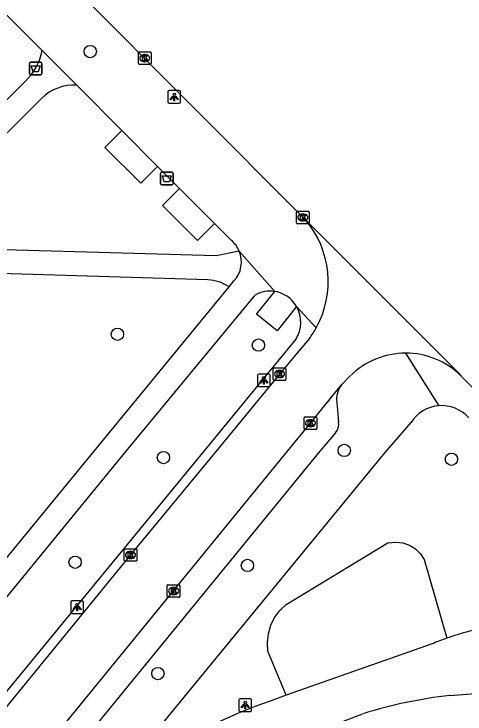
# Model space of a CAD drawing. Extents: x 159503 to 160347, y 382525 to 383272.
# Drawn here: x 160134.8 to 160170.6, y 382979.1 to 383034.7 of the extents above; entities that cross this region are included whole.
import ezdxf

# ---------------------------------------------------------------- set-up
doc = ezdxf.new("R2010")
doc.units = 0
for name, color, linetype in [('IMGEO_Afvalbak', 7, 'Continuous'), ('IMGEO_Boom', 7, 'Continuous'), ('IMGEO_Fietspad_gesloten', 7, 'Continuous'), ('IMGEO_Groenvoorziening', 7, 'Continuous'), ('IMGEO_Kolk', 7, 'Continuous'), ('IMGEO_Lichtpunt', 7, 'Continuous'), ('IMGEO_Rijbaan_lokaal_open', 7, 'Continuous'), ('IMGEO_Voetpad_gesloten', 7, 'Continuous'), ('IMGEO_Voetpad_halfverhard', 7, 'Continuous'), ('IMGEO_Voetpad_open', 7, 'Continuous')]:
    doc.layers.add(name, color=color, linetype=linetype)

msp = doc.modelspace()

# ---------------------------------------------------------------- linework, layer by layer
at = {"layer": 'IMGEO_Afvalbak'}
for p, q in [((160136.027, 383029.989), (160136.027, 383030.789)), ((160136.027, 383030.789), (160136.027, 383029.989)), ((160136.127, 383030.889), (160136.917, 383030.889)), ((160136.917, 383030.889), (160136.127, 383030.889)), ((160137.017, 383030.789), (160137.017, 383029.989)), ((160137.017, 383029.989), (160137.017, 383030.789)), ((160136.917, 383029.889), (160136.127, 383029.889)), ((160136.127, 383029.889), (160136.917, 383029.889)), ((160146.432, 383021.249), (160146.432, 383022.049)), ((160146.432, 383022.049), (160146.432, 383021.249)), ((160146.532, 383022.149), (160147.322, 383022.149)), ((160147.322, 383022.149), (160146.532, 383022.149)), ((160147.422, 383022.049), (160147.422, 383021.249)), ((160147.422, 383021.249), (160147.422, 383022.049)), ((160147.322, 383021.149), (160146.532, 383021.149)), ((160146.532, 383021.149), (160147.322, 383021.149))]:
    msp.add_line(p, q, dxfattribs=at)
for points in [[(160136.17, 383030.603), (160136.874, 383030.603), (160136.725, 383030.133), (160136.319, 383030.133), (160136.17, 383030.603)], [(160146.575, 383021.863), (160147.279, 383021.863), (160147.13, 383021.393), (160146.724, 383021.393), (160146.575, 383021.863)]]:
    msp.add_lwpolyline(points, dxfattribs=at)
for centre, start, end in [((160136.127, 383030.789), 90, 180), ((160136.127, 383030.789), 90, 180), ((160136.917, 383030.789), 0, 90), ((160136.917, 383030.789), 360, 90), ((160136.127, 383029.989), 180, 270), ((160136.127, 383029.989), 180, 270), ((160136.917, 383029.989), 270, 0), ((160136.917, 383029.989), 270, 0), ((160146.532, 383022.049), 90, 180), ((160146.532, 383022.049), 90, 180), ((160147.322, 383022.049), 0, 90), ((160147.322, 383022.049), 360, 90), ((160146.532, 383021.249), 180, 270), ((160146.532, 383021.249), 180, 270), ((160147.322, 383021.249), 270, 0), ((160147.322, 383021.249), 270, 0)]:
    msp.add_arc(centre, 0.1, start, end, dxfattribs=at)
at = {"layer": 'IMGEO_Boom'}
for centre in [(160140.853, 383031.73), (160143.01, 383009.282), (160154.199, 383008.426), (160161.008, 383000.067), (160146.659, 382999.5), (160169.51, 382999.362), (160139.651, 382991.187), (160153.321, 382990.93), (160146.223, 382982.349)]:
    msp.add_circle(centre, 0.489, dxfattribs=at)
at = {"layer": 'IMGEO_Fietspad_gesloten'}
for points in [[(160167.984, 382984.711), (160156.405, 382980.644)], [(160156.405, 382980.644), (160155.195, 382980.174)], [(160169.369, 382980.611), (160172.425, 382980.847), (160174.884, 382980.578)], [(160154.045, 382975.931), (160162.544, 382979.182)]]:
    msp.add_lwpolyline(points, dxfattribs=at)
for centre, radius, start, end in [((160176.537, 382964.365), 22.07, 96.3715, 109.5499), ((160176.034, 382965.645), 20.695, 109.4218, 112.8897), ((160173.781, 382942.527), 38.338, 96.6079, 107.0433), ((160168.256, 382941.558), 40.765, 108.6878, 124.6282)]:
    msp.add_arc(centre, radius, start, end, dxfattribs=at)
at = {"layer": 'IMGEO_Groenvoorziening'}
msp.add_lwpolyline([(160156.405, 382980.644), (160154.948, 382984.134), (160154.905, 382984.826), (160154.982, 382985.514), (160155.176, 382986.18), (160155.482, 382986.801), (160155.89, 382987.361), (160156.389, 382987.842), (160164.466, 382992.718), (160165.099, 382992.787), (160165.65, 382992.718), (160166.173, 382992.533), (160166.645, 382992.24), (160167.043, 382991.853), (160167.349, 382991.39), (160169.152, 382985.163)], dxfattribs=at)
at = {"layer": 'IMGEO_Kolk'}
for p, q in [((160144.672, 383030.779), (160144.672, 383031.631)), ((160144.747, 383031.705), (160145.599, 383031.705)), ((160145.16, 383031.485), (160145.185, 383031.485)), ((160145.673, 383031.631), (160145.673, 383030.779)), ((160145.183, 383030.925), (160145.158, 383030.925)), ((160145.599, 383030.705), (160144.747, 383030.705)), ((160157.22, 383018.137), (160157.22, 383018.989)), ((160157.295, 383019.063), (160158.147, 383019.063)), ((160157.708, 383018.843), (160157.733, 383018.843)), ((160158.221, 383018.989), (160158.221, 383018.137)), ((160157.731, 383018.283), (160157.706, 383018.283)), ((160158.147, 383018.063), (160157.295, 383018.063)), ((160155.372, 383005.701), (160155.372, 383006.553)), ((160155.447, 383006.627), (160156.299, 383006.627)), ((160156.373, 383006.553), (160156.373, 383005.701)), ((160155.86, 383006.407), (160155.885, 383006.407)), ((160156.299, 383005.627), (160155.447, 383005.627)), ((160155.883, 383005.847), (160155.858, 383005.847)), ((160157.82, 383001.798), (160157.82, 383002.65)), ((160157.895, 383002.724), (160158.747, 383002.724)), ((160158.821, 383002.65), (160158.821, 383001.798)), ((160158.308, 383002.504), (160158.333, 383002.504)), ((160158.747, 383001.724), (160157.895, 383001.724)), ((160158.331, 383001.944), (160158.306, 383001.944)), ((160143.544, 382991.337), (160143.544, 382992.189)), ((160143.619, 382992.263), (160144.471, 382992.263)), ((160144.032, 382992.043), (160144.057, 382992.043)), ((160144.545, 382992.189), (160144.545, 382991.337)), ((160144.055, 382991.483), (160144.03, 382991.483)), ((160144.471, 382991.263), (160143.619, 382991.263)), ((160146.964, 382988.476), (160146.964, 382989.328)), ((160147.039, 382989.402), (160147.891, 382989.402)), ((160147.965, 382989.328), (160147.965, 382988.476)), ((160147.452, 382989.182), (160147.477, 382989.182)), ((160147.891, 382988.402), (160147.039, 382988.402)), ((160147.475, 382988.622), (160147.45, 382988.622))]:
    msp.add_line(p, q, dxfattribs=at)
for points in [[(160144.672, 383030.779), (160144.672, 383031.631)], [(160144.747, 383031.705), (160145.599, 383031.705)], [(160145.673, 383031.631), (160145.673, 383030.779)], [(160144.993, 383031.405), (160145.116, 383031.405), (160145.116, 383031.254), (160145.246, 383031.405), (160145.41, 383031.405), (160145.264, 383031.254), (160145.417, 383031.005), (160145.265, 383031.005), (160145.18, 383031.169), (160145.116, 383031.102), (160145.116, 383031.005), (160144.993, 383031.005), (160144.993, 383031.405)], [(160145.599, 383030.705), (160144.747, 383030.705)], [(160157.22, 383018.137), (160157.22, 383018.989)], [(160157.295, 383019.063), (160158.147, 383019.063)], [(160157.541, 383018.763), (160157.664, 383018.763), (160157.664, 383018.612), (160157.794, 383018.763), (160157.958, 383018.763), (160157.812, 383018.612), (160157.965, 383018.363), (160157.813, 383018.363), (160157.728, 383018.527), (160157.664, 383018.46), (160157.664, 383018.363), (160157.541, 383018.363), (160157.541, 383018.763)], [(160158.221, 383018.989), (160158.221, 383018.137)], [(160158.147, 383018.063), (160157.295, 383018.063)], [(160155.372, 383005.701), (160155.372, 383006.553)], [(160155.447, 383006.627), (160156.299, 383006.627)], [(160156.373, 383006.553), (160156.373, 383005.701)], [(160155.693, 383006.327), (160155.816, 383006.327), (160155.816, 383006.176), (160155.946, 383006.327), (160156.11, 383006.327), (160155.964, 383006.176), (160156.117, 383005.927), (160155.965, 383005.927), (160155.88, 383006.091), (160155.816, 383006.024), (160155.816, 383005.927), (160155.693, 383005.927), (160155.693, 383006.327)], [(160156.299, 383005.627), (160155.447, 383005.627)], [(160157.82, 383001.798), (160157.82, 383002.65)], [(160157.895, 383002.724), (160158.747, 383002.724)], [(160158.821, 383002.65), (160158.821, 383001.798)], [(160158.141, 383002.424), (160158.264, 383002.424), (160158.264, 383002.273), (160158.394, 383002.424), (160158.558, 383002.424), (160158.412, 383002.273), (160158.565, 383002.024), (160158.413, 383002.024), (160158.328, 383002.188), (160158.264, 383002.121), (160158.264, 383002.024), (160158.141, 383002.024), (160158.141, 383002.424)], [(160158.747, 383001.724), (160157.895, 383001.724)], [(160143.544, 382991.337), (160143.544, 382992.189)], [(160143.619, 382992.263), (160144.471, 382992.263)], [(160144.545, 382992.189), (160144.545, 382991.337)], [(160143.865, 382991.963), (160143.988, 382991.963), (160143.988, 382991.812), (160144.118, 382991.963), (160144.282, 382991.963), (160144.136, 382991.812), (160144.289, 382991.563), (160144.137, 382991.563), (160144.052, 382991.727), (160143.988, 382991.66), (160143.988, 382991.563), (160143.865, 382991.563), (160143.865, 382991.963)], [(160144.471, 382991.263), (160143.619, 382991.263)], [(160146.964, 382988.476), (160146.964, 382989.328)], [(160147.039, 382989.402), (160147.891, 382989.402)], [(160147.965, 382989.328), (160147.965, 382988.476)], [(160147.285, 382989.102), (160147.408, 382989.102), (160147.408, 382988.951), (160147.538, 382989.102), (160147.702, 382989.102), (160147.556, 382988.951), (160147.709, 382988.702), (160147.557, 382988.702), (160147.472, 382988.866), (160147.408, 382988.799), (160147.408, 382988.702), (160147.285, 382988.702), (160147.285, 382989.102)], [(160147.891, 382988.402), (160147.039, 382988.402)]]:
    msp.add_lwpolyline(points, dxfattribs=at)
for centre, start, end in [((160144.749, 383031.629), 91.552, 178.448), ((160144.749, 383031.629), 91.552, 178.448), ((160145.597, 383031.629), 1.552, 88.448), ((160145.597, 383031.629), 1.552, 88.448), ((160144.749, 383030.781), 181.552, 268.448), ((160144.749, 383030.781), 181.552, 268.448), ((160145.597, 383030.781), 271.552, 358.448), ((160145.597, 383030.781), 271.552, 358.448), ((160157.297, 383018.987), 91.552, 178.448), ((160157.297, 383018.987), 91.552, 178.448), ((160158.145, 383018.987), 1.552, 88.448), ((160158.145, 383018.987), 1.552, 88.448), ((160157.297, 383018.139), 181.552, 268.448), ((160157.297, 383018.139), 181.552, 268.448), ((160158.145, 383018.139), 271.552, 358.448), ((160158.145, 383018.139), 271.552, 358.448), ((160155.449, 383006.551), 91.552, 178.448), ((160155.449, 383006.551), 91.552, 178.448), ((160156.297, 383006.551), 1.552, 88.448), ((160156.297, 383006.551), 1.552, 88.448), ((160155.449, 383005.703), 181.552, 268.448), ((160155.449, 383005.703), 181.552, 268.448), ((160156.297, 383005.703), 271.552, 358.448), ((160156.297, 383005.703), 271.552, 358.448), ((160157.897, 383002.648), 91.552, 178.448), ((160157.897, 383002.648), 91.552, 178.448), ((160158.745, 383002.648), 1.552, 88.448), ((160158.745, 383002.648), 1.552, 88.448), ((160157.897, 383001.8), 181.552, 268.448), ((160157.897, 383001.8), 181.552, 268.448), ((160158.745, 383001.8), 271.552, 358.448), ((160158.745, 383001.8), 271.552, 358.448), ((160143.621, 382992.187), 91.552, 178.448), ((160143.621, 382992.187), 91.552, 178.448), ((160144.469, 382992.187), 1.552, 88.448), ((160144.469, 382992.187), 1.552, 88.448), ((160143.621, 382991.339), 181.552, 268.448), ((160143.621, 382991.339), 181.552, 268.448), ((160144.469, 382991.339), 271.552, 358.448), ((160144.469, 382991.339), 271.552, 358.448), ((160147.041, 382989.326), 91.552, 178.448), ((160147.041, 382989.326), 91.552, 178.448), ((160147.889, 382989.326), 1.552, 88.448), ((160147.889, 382989.326), 1.552, 88.448), ((160147.041, 382988.478), 181.552, 268.448), ((160147.041, 382988.478), 181.552, 268.448), ((160147.889, 382988.478), 271.552, 358.448), ((160147.889, 382988.478), 271.552, 358.448)]:
    msp.add_arc(centre, 0.0765, start, end, dxfattribs=at)
for centre, major_axis, ratio, start_param, end_param in [((160145.159, 383031.205), (-0.387, 0.002), 0.722429, 4.712389, 7.853982), ((160145.184, 383031.205), (-0.39, 0.002), 0.717154, 1.570796, 4.712389), ((160157.707, 383018.563), (-0.387, 0.002), 0.722429, 4.712389, 7.853982), ((160157.732, 383018.563), (-0.39, 0.002), 0.717154, 1.570796, 4.712389), ((160155.859, 383006.127), (-0.387, 0.002), 0.722429, 4.712389, 7.853982), ((160155.884, 383006.127), (-0.39, 0.002), 0.717154, 1.570796, 4.712389), ((160158.307, 383002.224), (-0.387, 0.002), 0.722429, 4.712389, 7.853982), ((160158.332, 383002.224), (-0.39, 0.002), 0.717154, 1.570796, 4.712389), ((160144.031, 382991.763), (-0.387, 0.002), 0.722429, 4.712389, 7.853982), ((160144.056, 382991.763), (-0.39, 0.002), 0.717154, 1.570796, 4.712389), ((160147.451, 382988.902), (-0.387, 0.002), 0.722429, 4.712389, 7.853982), ((160147.476, 382988.902), (-0.39, 0.002), 0.717154, 1.570796, 4.712389)]:
    msp.add_ellipse(centre, major_axis=major_axis, ratio=ratio, start_param=start_param, end_param=end_param, dxfattribs=at)
at = {"layer": 'IMGEO_Lichtpunt'}
for p, q in [((160147.016, 383028.536), (160147.016, 383027.729)), ((160147.016, 383028.536), (160147.016, 383027.729)), ((160147.918, 383028.631), (160147.11, 383028.631)), ((160147.918, 383028.631), (160147.11, 383028.631)), ((160148.012, 383027.729), (160148.012, 383028.536)), ((160148.012, 383027.729), (160148.012, 383028.536)), ((160147.11, 383027.635), (160147.918, 383027.635)), ((160147.11, 383027.635), (160147.918, 383027.635)), ((160154.121, 383006.028), (160154.121, 383005.221)), ((160154.121, 383006.028), (160154.121, 383005.221)), ((160155.023, 383006.123), (160154.215, 383006.123)), ((160155.023, 383006.123), (160154.215, 383006.123)), ((160155.117, 383005.221), (160155.117, 383006.028)), ((160155.117, 383005.221), (160155.117, 383006.028)), ((160154.215, 383005.127), (160155.023, 383005.127)), ((160154.215, 383005.127), (160155.023, 383005.127)), ((160139.305, 382988.023), (160139.305, 382987.216)), ((160139.305, 382988.023), (160139.305, 382987.216)), ((160140.207, 382988.118), (160139.399, 382988.118)), ((160140.207, 382988.118), (160139.399, 382988.118)), ((160140.301, 382987.216), (160140.301, 382988.023)), ((160140.301, 382987.216), (160140.301, 382988.023)), ((160139.399, 382987.122), (160140.207, 382987.122)), ((160139.399, 382987.122), (160140.207, 382987.122)), ((160152.65, 382980.249), (160152.65, 382979.442)), ((160152.65, 382980.249), (160152.65, 382979.442)), ((160153.552, 382980.344), (160152.744, 382980.344)), ((160153.552, 382980.344), (160152.744, 382980.344)), ((160153.646, 382979.442), (160153.646, 382980.249)), ((160153.646, 382979.442), (160153.646, 382980.249)), ((160152.744, 382979.348), (160153.552, 382979.348)), ((160152.744, 382979.348), (160153.552, 382979.348))]:
    msp.add_line(p, q, dxfattribs=at)
for points in [[(160147.39, 383028.2), (160147.429, 383028.172), (160147.241, 383027.91), (160147.203, 383027.937), (160147.39, 383028.2)], [(160147.492, 383028.152), (160147.539, 383028.152), (160147.539, 383027.83), (160147.492, 383027.83), (160147.492, 383028.152)], [(160147.602, 383028.172), (160147.64, 383028.199), (160147.827, 383027.937), (160147.788, 383027.909), (160147.602, 383028.172)], [(160154.495, 383005.692), (160154.534, 383005.664), (160154.346, 383005.402), (160154.308, 383005.429), (160154.495, 383005.692)], [(160154.597, 383005.644), (160154.644, 383005.644), (160154.644, 383005.322), (160154.597, 383005.322), (160154.597, 383005.644)], [(160154.707, 383005.664), (160154.745, 383005.691), (160154.932, 383005.429), (160154.893, 383005.401), (160154.707, 383005.664)], [(160139.679, 382987.687), (160139.718, 382987.659), (160139.53, 382987.397), (160139.492, 382987.424), (160139.679, 382987.687)], [(160139.781, 382987.639), (160139.828, 382987.639), (160139.828, 382987.317), (160139.781, 382987.317), (160139.781, 382987.639)], [(160139.891, 382987.659), (160139.929, 382987.686), (160140.116, 382987.424), (160140.077, 382987.396), (160139.891, 382987.659)], [(160153.024, 382979.913), (160153.063, 382979.885), (160152.875, 382979.623), (160152.837, 382979.65), (160153.024, 382979.913)], [(160153.126, 382979.865), (160153.173, 382979.865), (160153.173, 382979.543), (160153.126, 382979.543), (160153.126, 382979.865)], [(160153.236, 382979.885), (160153.274, 382979.912), (160153.461, 382979.65), (160153.422, 382979.622), (160153.236, 382979.885)]]:
    msp.add_lwpolyline(points, dxfattribs=at)
for centre in [(160147.515, 383028.334), (160154.62, 383005.826), (160139.804, 382987.821), (160153.149, 382980.047)]:
    msp.add_circle(centre, 0.0994, dxfattribs=at)
for centre, start, end in [((160147.11, 383028.536), 90, 180), ((160147.11, 383028.536), 90, 180), ((160147.918, 383028.536), 0, 90), ((160147.918, 383028.536), 0, 90), ((160147.11, 383027.729), 180, 270), ((160147.11, 383027.729), 180, 270), ((160147.918, 383027.729), 270, 0), ((160147.918, 383027.729), 270, 360), ((160154.215, 383006.028), 90, 180), ((160154.215, 383006.028), 90, 180), ((160155.023, 383006.028), 0, 90), ((160155.023, 383006.028), 0, 90), ((160154.215, 383005.221), 180, 270), ((160154.215, 383005.221), 180, 270), ((160155.023, 383005.221), 270, 0), ((160155.023, 383005.221), 270, 360), ((160139.399, 382988.023), 90, 180), ((160139.399, 382988.023), 90, 180), ((160140.207, 382988.023), 0, 90), ((160140.207, 382988.023), 0, 90), ((160139.399, 382987.216), 180, 270), ((160139.399, 382987.216), 180, 270), ((160140.207, 382987.216), 270, 0), ((160140.207, 382987.216), 270, 360), ((160152.744, 382980.249), 90, 180), ((160152.744, 382980.249), 90, 180), ((160153.552, 382980.249), 0, 90), ((160153.552, 382980.249), 0, 90), ((160152.744, 382979.442), 180, 270), ((160152.744, 382979.442), 180, 270), ((160153.552, 382979.442), 270, 0), ((160153.552, 382979.442), 270, 360)]:
    msp.add_arc(centre, 0.0946, start, end, dxfattribs=at)
at = {"layer": 'IMGEO_Rijbaan_lokaal_open'}
for points in [[(160139.782, 383036.613), (160157.937, 383018.361)], [(160157.937, 383018.361), (160170.222, 383006.056), (160170.288, 383005.971)], [(160158.238, 383008.952), (160157.318, 383007.852), (160155.874, 383006.127), (160150.829, 383000), (160144.045, 382991.762), (160129.769, 382974.304), (160117.973, 382959.953), (160103.01, 382941.767), (160099.179, 382937.054)], [(160161.455, 383005.957), (160160.786, 383005.272)], [(160170.288, 383005.971), (160178.744, 382997.477)], [(160109.396, 382942.33), (160121.962, 382957.729), (160133.211, 382971.471), (160147.464, 382988.903), (160156.506, 383000), (160158.319, 383002.225), (160160.786, 383005.272)]]:
    msp.add_lwpolyline(points, dxfattribs=at)
for centre, radius, start, end in [((160152.141, 383013.467), 7.586, 331.1567, 40.1796), ((160152.102, 383013.488), 7.631, 323.5273, 331.1582), ((160165.877, 383001.527), 6.259, 90.0788, 134.9451), ((160165.881, 383001.528), 6.258, 45.2311, 90.1195)]:
    msp.add_arc(centre, radius, start, end, dxfattribs=at)
at = {"layer": 'IMGEO_Voetpad_gesloten'}
for points in [[(160143.36, 383025.459), (160142.014, 383024.118), (160144.851, 383021.269), (160146.198, 383022.61)], [(160143.36, 383025.459), (160146.198, 383022.61)], [(160147.942, 383020.858), (160146.595, 383019.517), (160149.372, 383016.73), (160150.718, 383018.07)], [(160147.942, 383020.858), (160150.718, 383018.07)]]:
    msp.add_lwpolyline(points, dxfattribs=at)
at = {"layer": 'IMGEO_Voetpad_halfverhard'}
for points in [[(160135.701, 383029.389), (160124.178, 383017.902)], [(160152.676, 383015.889), (160150.836, 383015.508), (160126.545, 383016.195), (160125.84, 383016.905), (160136.993, 383028.012)], [(160150.178, 383013.597), (160131.064, 383014.181)]]:
    msp.add_lwpolyline(points, dxfattribs=at)
for centre, radius, start, end in [((160132.771, 383032.58), 4.332, 312.5649, 349.7808), ((160139.55, 383025.442), 3.625, 86.451, 134.8461), ((160150.103, 383010.468), 3.13, 55.4207, 88.6212)]:
    msp.add_arc(centre, radius, start, end, dxfattribs=at)
at = {"layer": 'IMGEO_Voetpad_open'}
for points in [[(160126.113, 383042.777), (160137.034, 383031.811)], [(160139.774, 383029.06), (160137.034, 383031.811)], [(160139.774, 383029.06), (160143.36, 383025.459)], [(160146.198, 383022.61), (160147.942, 383020.858)], [(160150.718, 383018.07), (160152.054, 383016.729)], [(160152.676, 383015.889), (160155.49, 383012.69)], [(160151.879, 383013.045), (160152.24, 383013.518)], [(160127.776, 382983.695), (160141.169, 383000), (160151.879, 383013.045)], [(160157.219, 383011.49), (160155.67, 383009.563), (160154.033, 383010.878), (160155.49, 383012.69)], [(160068.039, 382907.853), (160096.695, 382942.548), (160143.706, 383000), (160153.935, 383012.386)], [(160157.219, 383011.49), (160158.786, 383009.807)], [(160157.151, 383008.889), (160149.859, 383000), (160117.727, 382960.89), (160097.941, 382936.796), (160098.553, 382936.323), (160099.056, 382935.935)], [(160165.868, 383007.786), (160168.504, 383003.61)], [(160160.406, 383003.866), (160160.556, 383002.31)], [(160142.221, 382973.071), (160164.261, 382999.891), (160166.315, 383002.276)], [(160160.322, 383001.472), (160159.078, 383000), (160131.041, 382965.697), (160112.9, 382943.577)]]:
    msp.add_lwpolyline(points, dxfattribs=at)
for centre, radius, start, end in [((160150.626, 383015.021), 2.227, 22.9442, 50.094), ((160150.643, 383015.037), 2.204, 316.4235, 22.7372), ((160155.131, 383010.399), 2.319, 81.0828, 121.0406), ((160155.129, 383010.409), 2.31, 59.5562, 81.0016), ((160155.083, 383010.251), 2.47, 30.1242, 60.5019), ((160155.084, 383010.244), 2.471, 326.74, 30.2648), ((160162.319, 383004.103), 1.927, 142.6757, 187.0763), ((160168.734, 383000.77), 2.85, 94.6302, 148.0869), ((160168.736, 383000.77), 2.849, 41.2006, 94.6737), ((160159.551, 383002.139), 1.019, 319.1259, 9.6708)]:
    msp.add_arc(centre, radius, start, end, dxfattribs=at)

doc.saveas('drawing.dxf')
